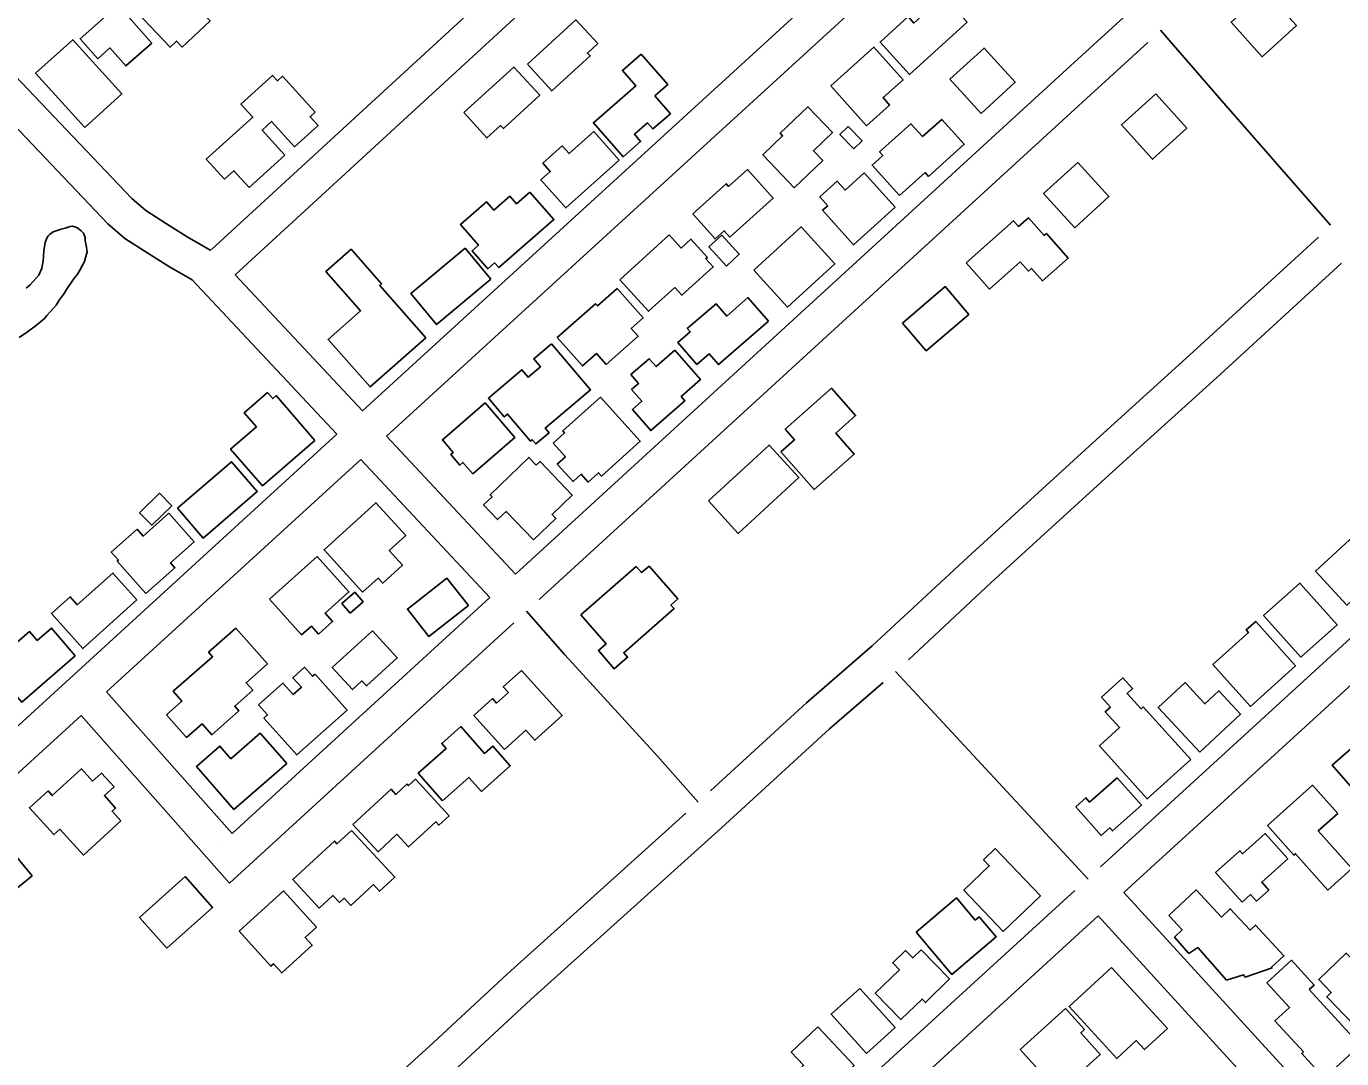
# Model space of a CAD drawing. Extents: x 3704301 to 3742427, y 506229 to 532009.
# Drawn here: x 3730339 to 3731475, y 518841 to 519732 of the extents above; entities that cross this region are included whole.
import ezdxf

# ---------------------------------------------------------------- set-up
doc = ezdxf.new("R2010")
doc.units = 0
for name, color, linetype in [('V-BLDG-OTLN', 7, 'Continuous'), ('V-ROAD-CNTR', 7, 'Continuous'), ('V-SITE-VEGE', 7, 'Continuous')]:
    doc.layers.add(name, color=color, linetype=linetype)

msp = doc.modelspace()

# ---------------------------------------------------------------- linework, layer by layer
at = {"layer": 'V-BLDG-OTLN'}
for points in [[(3730454.2, 519782.9), (3730497.8, 519736.6), (3730473.7, 519713.9), (3730468.8, 519719.1), (3730463.2, 519713.8), (3730423.4, 519756), (3730431.2, 519763.4), (3730436.9, 519757.3), (3730443.8, 519763.8), (3730439.2, 519768.7)], [(3731151.5, 519735.4), (3731101.8, 519690.1), (3731076.2, 519718.2), (3731100.4, 519740.3), (3731105.5, 519734.7), (3731116.4, 519744.6), (3731110.8, 519750.8), (3731125.4, 519764.1)], [(3731408.9, 519762.1), (3731379.3, 519735.3), (3731406.1, 519705.6), (3731435.8, 519732.5)], [(3730418.3, 519750.2), (3730447.4, 519717.4), (3730425.1, 519697.6), (3730411.3, 519713.2), (3730400.8, 519703.8), (3730385.5, 519721.1)], [(3730771.7, 519699.2), (3730813.7, 519737.5), (3730832.5, 519716.9), (3730823.6, 519708.8), (3730826, 519706.3), (3730792.8, 519676.1)], [(3730389.6, 519644.4), (3730347, 519691.3), (3730379.1, 519720.3), (3730421.6, 519673.5)], [(3731033.7, 519680.6), (3731071, 519713.9), (3731096.1, 519685.7), (3731078.8, 519670.3), (3731084.5, 519663.9), (3731064.5, 519646)], [(3731163.5, 519656.6), (3731193, 519683.5), (3731166, 519713.1), (3731136.5, 519686.1)], [(3730870, 519707.9), (3730893, 519681.5), (3730881.8, 519671.7), (3730895.2, 519656.3), (3730880.1, 519643.2), (3730875.5, 519648.5), (3730864.1, 519638.6), (3730869.5, 519632.4), (3730854.4, 519619.2), (3730828.8, 519648.6), (3730865.3, 519680.5), (3730853.8, 519693.8)], [(3730562.4, 519620.6), (3730531.5, 519592.7), (3730518.3, 519607.2), (3730510.2, 519599.9), (3730494.5, 519617.2), (3730534.6, 519653.5), (3730524.4, 519664.7), (3730551.6, 519689.4), (3730555.9, 519684.7), (3730560.3, 519688.7), (3730588.4, 519657.7), (3730584.1, 519653.8), (3730591, 519646.2), (3730570.6, 519627.8), (3730550.8, 519649.7), (3730542.7, 519642.3)], [(3730716.9, 519657.3), (3730760, 519696.7), (3730782.4, 519672.3), (3730751, 519643.5), (3730748.5, 519646.2), (3730736.8, 519635.5)], [(3731314.3, 519673.6), (3731284.6, 519646.8), (3731311.5, 519617.1), (3731341.1, 519644)], [(3731002.1, 519592.4), (3730975, 519620.9), (3730992.1, 519637.2), (3730990, 519639.5), (3731014, 519662.4), (3731035.2, 519640.1), (3731018.7, 519624.4), (3731026.8, 519616)], [(3731048.6, 519645.3), (3731060.7, 519633), (3731053.7, 519626.1), (3731041.6, 519638.4)], [(3731093.1, 519585.7), (3731069.4, 519612), (3731078.6, 519620.3), (3731075.9, 519623.4), (3731102.9, 519647.7), (3731112.9, 519636.6), (3731129.5, 519651.5), (3731148.9, 519630), (3731118.1, 519602.2), (3731115.2, 519605.5)], [(3730851, 519616.2), (3730804.9, 519575.1), (3730783.3, 519599.3), (3730791.4, 519606.5), (3730785.1, 519613.6), (3730801.8, 519628.6), (3730807.7, 519622), (3730829, 519640.9)], [(3731247, 519614.4), (3731217.4, 519587.5), (3731244.3, 519557.9), (3731273.9, 519584.8)], [(3730914.5, 519569.9), (3730943.5, 519595.9), (3730945.5, 519593.6), (3730961.8, 519608.2), (3730983.9, 519583.5), (3730946.5, 519549.9), (3730941.6, 519555.3), (3730933.8, 519548.3)], [(3731089.3, 519575.8), (3731053.4, 519543.3), (3731026.6, 519573), (3731031.1, 519577), (3731024.2, 519584.6), (3731039.2, 519598.1), (3731046.1, 519590.4), (3731062.6, 519605.3)], [(3730773.8, 519588.8), (3730794.6, 519565), (3730747, 519523.5), (3730743.4, 519527.6), (3730737.5, 519522.5), (3730724, 519538), (3730729.5, 519542.8), (3730713.9, 519560.7), (3730736.4, 519580.4), (3730742.8, 519573.1), (3730756.5, 519585.2), (3730762.3, 519578.6)], [(3731150.7, 519527.6), (3731191.4, 519564), (3731195.9, 519559), (3731204.3, 519566.5), (3731217.9, 519551.3), (3731219.9, 519553.1), (3731238.8, 519531.8), (3731216.6, 519512), (3731207, 519522.8), (3731204.3, 519520.5), (3731197.1, 519528.5), (3731170.8, 519505)], [(3730967.3, 519521.4), (3731008.1, 519558.6), (3731037.2, 519526.7), (3730996.4, 519489.5)], [(3730851.6, 519513.1), (3730894.2, 519551.7), (3730904.5, 519540.4), (3730913, 519548.1), (3730927.2, 519532.4), (3730925.8, 519531.2), (3730932.2, 519524.1), (3730905.2, 519499.6), (3730899.1, 519506.3), (3730876.4, 519485.8)], [(3730943.6, 519524.9), (3730928.5, 519541.4), (3730939.6, 519551.5), (3730954.7, 519535)], [(3730684.1, 519463), (3730635.9, 519420.5), (3730599.7, 519461.5), (3730627.7, 519486.2), (3730597.7, 519520.1), (3730619.5, 519539.4), (3730645.8, 519509.5), (3730644.3, 519508.2)], [(3730740.3, 519513.6), (3730693.3, 519474.4), (3730671, 519501.1), (3730718, 519540.3)], [(3731095.7, 519475.7), (3731132.5, 519507.1), (3731152.9, 519483.1), (3731116.1, 519451.8)], [(3730849.3, 519505.4), (3730871.7, 519480.1), (3730861.4, 519471), (3730867.4, 519464.3), (3730839.8, 519439.9), (3730831.4, 519449.5), (3730819.2, 519438.7), (3730797.5, 519463.1), (3730830.6, 519492.4), (3730832.4, 519490.4)], [(3730979.9, 519477.3), (3730936.7, 519439.8), (3730928.7, 519449), (3730918.1, 519439.8), (3730901.6, 519458.8), (3730912.3, 519468.1), (3730909.8, 519470.9), (3730934.6, 519492.4), (3730943.9, 519481.7), (3730962.2, 519497.6)], [(3730792.5, 519457.8), (3730826.2, 519418), (3730787.1, 519385), (3730790.5, 519381), (3730779, 519371.3), (3730775.9, 519374.9), (3730774.5, 519373.7), (3730754.7, 519397.1), (3730751.8, 519394.6), (3730738.1, 519410.8), (3730767, 519435.3), (3730772.4, 519428.9), (3730783.1, 519438), (3730777.2, 519444.8)], [(3730899.1, 519452.2), (3730921.2, 519426.9), (3730904.6, 519412.3), (3730907.8, 519408.6), (3730878.3, 519382.8), (3730862.4, 519401), (3730870.6, 519408.1), (3730861.7, 519418.3), (3730867.7, 519423.6), (3730861.1, 519431.2), (3730876.9, 519444.9), (3730882.9, 519438.1)], [(3730994.2, 519384.2), (3731034.2, 519419.5), (3731055.1, 519395.8), (3731038, 519380.7), (3731054, 519362.5), (3731019.3, 519331.9), (3730990.6, 519364.4), (3731002.5, 519374.9)], [(3730588.1, 519374.3), (3730542.9, 519335.2), (3730515.4, 519366.9), (3730537.7, 519386.2), (3730527.2, 519398.3), (3730547.3, 519415.6), (3730551.8, 519410.4), (3730554.7, 519413)], [(3730735.3, 519406.8), (3730761, 519377), (3730724.6, 519345.6), (3730716.1, 519355.4), (3730713.4, 519353), (3730705.5, 519362.1), (3730707.7, 519364), (3730698.3, 519374.9)], [(3730834.8, 519411.7), (3730869.2, 519373.6), (3730835.8, 519343.5), (3730833.1, 519346.4), (3730824.2, 519338.4), (3730818.2, 519345.1), (3730811.2, 519338.8), (3730797.5, 519353.9), (3730804.6, 519360.3), (3730794.1, 519371.9), (3730803.9, 519380.8), (3730802.4, 519382.5)], [(3730777.1, 519288.4), (3730753.3, 519313.1), (3730746, 519306), (3730733.9, 519318.6), (3730741.2, 519325.5), (3730739.5, 519327.3), (3730773.1, 519359.6), (3730779.4, 519353.1), (3730782.7, 519356.2), (3730810.5, 519327.2), (3730793.1, 519310.4), (3730796.4, 519307)], [(3730928, 519322.2), (3730980.4, 519370.3), (3731006.2, 519342.2), (3730953.8, 519294.1)], [(3730469.7, 519316), (3730516.3, 519356), (3730538.5, 519330.2), (3730491.9, 519290.1)], [(3730436.9, 519311.9), (3730454.1, 519328.7), (3730464.6, 519317.8), (3730447.4, 519301.1)], [(3730629.4, 519243.2), (3730596.2, 519279.9), (3730641, 519320.6), (3730666.7, 519292.3), (3730652.4, 519279.4), (3730664, 519266.6), (3730646.9, 519251.1), (3730643, 519255.5)], [(3730462.2, 519311.4), (3730484, 519286.7), (3730463.6, 519268.8), (3730467.4, 519264.4), (3730442.2, 519242.2), (3730417.6, 519270.1), (3730418.6, 519271), (3730412.4, 519278), (3730434.7, 519297.7), (3730439.9, 519291.8)], [(3731479.2, 519232.1), (3731508.7, 519259.2), (3731481.6, 519288.6), (3731452.2, 519261.6)], [(3730549.1, 519237.2), (3730590.3, 519274.1), (3730617.6, 519243.5), (3730597.1, 519225.1), (3730603.5, 519218), (3730591.4, 519207.2), (3730585.3, 519214.1), (3730576.7, 519206.4)], [(3730434.6, 519236.6), (3730387.8, 519194.6), (3730360.7, 519224.9), (3730376.8, 519239.4), (3730383.1, 519232.3), (3730413.8, 519259.8)], [(3730818, 519223.7), (3730865.7, 519265.4), (3730870.3, 519260.2), (3730876.8, 519265.9), (3730901.7, 519237.5), (3730895.6, 519232.2), (3730898.4, 519229.1), (3730854.9, 519191), (3730858.3, 519187.1), (3730846.8, 519177.1), (3730833, 519192.9), (3730839.8, 519198.8)], [(3730720.8, 519231.8), (3730686.6, 519205.2), (3730668.2, 519228.8), (3730702.3, 519255.4)], [(3731439.6, 519187.1), (3731407.4, 519223.1), (3731438.8, 519251.2), (3731470.9, 519215.2)], [(3730618.7, 519225.3), (3730611.4, 519233.5), (3730622.6, 519243.3), (3730629.8, 519235.1)], [(3730381.4, 519188.5), (3730335.1, 519148.5), (3730314.9, 519171.8), (3730329.4, 519184.3), (3730322.3, 519192.5), (3730341.9, 519209.3), (3730348.5, 519201.6), (3730360.9, 519212.3)], [(3730520.1, 519212.3), (3730547.2, 519181.4), (3730528.8, 519165.2), (3730534.6, 519158.6), (3730519, 519145), (3730522.6, 519140.9), (3730499.2, 519120.3), (3730490.8, 519129.8), (3730477.3, 519118), (3730460.2, 519137.5), (3730473.5, 519149.2), (3730466, 519157.8), (3730499.9, 519187.6), (3730496.4, 519191.5)], [(3731435.1, 519179.7), (3731396.2, 519144.7), (3731363.7, 519180.9), (3731394.3, 519208.4), (3731392.3, 519210.7), (3731400.6, 519218.1)], [(3730638.1, 519210), (3730659.3, 519186.6), (3730632.7, 519162.4), (3730628.8, 519166.7), (3730620.6, 519159.3), (3730603.3, 519178.4)], [(3730588.5, 519172.6), (3730616.1, 519141.5), (3730572.6, 519102.8), (3730544.3, 519134.6), (3730547.4, 519137.4), (3730539.7, 519146.1), (3730560.7, 519164.8), (3730569.6, 519154.9), (3730576.6, 519161.2), (3730569.2, 519169.5), (3730579.3, 519178.5), (3730586.3, 519170.7)], [(3730752.1, 519107.5), (3730725.5, 519136.8), (3730741.7, 519151.5), (3730745.2, 519147.6), (3730755.3, 519156.7), (3730750.9, 519161.5), (3730766.7, 519175.8), (3730801.9, 519137), (3730778.2, 519115.5), (3730770.4, 519124.1)], [(3731344.5, 519098.8), (3731307, 519064.9), (3731265.7, 519110.7), (3731283.1, 519126.4), (3731270.7, 519140.1), (3731275.2, 519144.1), (3731267.5, 519152.6), (3731286, 519169.3), (3731294.3, 519160.1), (3731289.6, 519155.9), (3731301.6, 519142.7), (3731303.5, 519144.3)], [(3731352.3, 519105.2), (3731316.5, 519143.8), (3731339.6, 519165.3), (3731356.7, 519146.9), (3731368.8, 519158.1), (3731387.5, 519137.9)], [(3730564, 519095.3), (3730518.4, 519055.6), (3730486.1, 519092.7), (3730506.3, 519110.4), (3730515.8, 519099.6), (3730541.1, 519121.6)], [(3730698.5, 519063.3), (3730677.5, 519087), (3730701.7, 519108.4), (3730697.8, 519112.8), (3730714.3, 519127.3), (3730734.8, 519104.1), (3730742, 519110.5), (3730757, 519093.5), (3730732, 519071.3), (3730721.3, 519083.4)], [(3731498.3, 519057.7), (3731466.6, 519093.9), (3731494.4, 519118.1), (3731526, 519081.9)], [(3730420.8, 519045.9), (3730388.4, 519016.3), (3730367.9, 519038.7), (3730362.9, 519034.1), (3730341.8, 519057.2), (3730357.8, 519071.7), (3730361.4, 519067.8), (3730386.7, 519090.9), (3730396.3, 519080.3), (3730403.9, 519087.2), (3730414.8, 519075.3), (3730406.5, 519067.7), (3730416.2, 519057), (3730413.2, 519054.2)], [(3730621, 519042.9), (3730654, 519073.3), (3730658.1, 519068.8), (3730667.7, 519077.7), (3730669, 519076.3), (3730675, 519081.8), (3730704.1, 519050.3), (3730695.4, 519042.3), (3730692.8, 519045.1), (3730669.2, 519023.4), (3730659.1, 519034.4), (3730642.8, 519019.3)], [(3731281, 519083.1), (3731302, 519059.4), (3731276.9, 519037.2), (3731274.6, 519039.8), (3731267.2, 519033.3), (3731245.3, 519058.1), (3731254, 519065.8), (3731257.2, 519062.1)], [(3731410.8, 519041.9), (3731449.6, 519076.6), (3731471.4, 519052.3), (3731454.6, 519037.4), (3731483.7, 519004.7), (3731462.9, 518986.2), (3731435, 519017.5), (3731433.6, 519016.3)], [(3730620, 519037.7), (3730657.2, 518997.3), (3730644, 518985.2), (3730638.9, 518990.9), (3730619.3, 518972.9), (3730613.6, 518979.1), (3730609.5, 518975.4), (3730603.8, 518981.6), (3730591.9, 518970.6), (3730569.2, 518995.3), (3730605.2, 519028.4), (3730607.3, 519026)], [(3731389, 518975.8), (3731366, 519001.4), (3731386.9, 519020.1), (3731389.3, 519017.4), (3731408.8, 519034.9), (3731428.3, 519013.2), (3731405.8, 518993), (3731411.9, 518986.2), (3731401.3, 518976.7), (3731396.2, 518982.3)], [(3730344.2, 518998.4), (3730319.1, 518977.9), (3730293.9, 519008.9), (3730318.9, 519029.3)], [(3731175.7, 519022.1), (3731214.7, 518981.2), (3731182.6, 518950.5), (3731148.6, 518986.2), (3731170.6, 519007.1), (3731165.6, 519012.4)], [(3730460.5, 518935.9), (3730436.7, 518962.5), (3730476.2, 518997.8), (3730499.9, 518971.2)], [(3730522.9, 518950.8), (3730561.2, 518985.4), (3730589.6, 518954.1), (3730579.8, 518945.3), (3730586, 518938.5), (3730559.6, 518914.7), (3730552.4, 518922.6), (3730550.2, 518920.6)], [(3731325.6, 518964.2), (3731349.2, 518986.3), (3731371, 518962.9), (3731378.6, 518970), (3731395.8, 518951.6), (3731400.4, 518955.9), (3731424.9, 518929.5), (3731414.2, 518919.5), (3731414.8, 518918.9), (3731391.6, 518911.1), (3731390, 518913), (3731375.4, 518908.5), (3731350.5, 518936.5), (3731343, 518931.4), (3731330.6, 518945.6), (3731337.2, 518951.8)], [(3731107.3, 518949.7), (3731142.2, 518979.4), (3731158.5, 518960.2), (3731161.9, 518963), (3731176.5, 518945.9), (3731138.2, 518913.3)], [(3731111.7, 518934.6), (3731136.3, 518909.4), (3731115.4, 518889.1), (3731112.6, 518892), (3731094.3, 518874.3), (3731072.1, 518897.1), (3731093, 518917.4), (3731087.2, 518923.4), (3731098.2, 518934.1), (3731104.5, 518927.6)], [(3731493.6, 518861.1), (3731462, 518894.1), (3731465.8, 518897.7), (3731455, 518909.1), (3731478.7, 518931.8), (3731482.7, 518927.7), (3731489.2, 518933.8), (3731527.6, 518893.7)], [(3731276.1, 518919.3), (3731324.4, 518866.7), (3731304.6, 518848.5), (3731297.5, 518856.2), (3731280.6, 518840.7), (3731239.4, 518885.6)], [(3731446.9, 518900.2), (3731490.8, 518852.3), (3731459.7, 518823.8), (3731440.3, 518845), (3731441.8, 518846.4), (3731417.2, 518873.3), (3731429.9, 518884.8), (3731410.3, 518906.2), (3731431.5, 518925.6), (3731451.1, 518904.1)], [(3731058.7, 518901.2), (3731089.2, 518867.5), (3731064.4, 518845.1), (3731033.9, 518878.9)], [(3731197.3, 518848.6), (3731236.4, 518883.8), (3731252.7, 518865.8), (3731249.5, 518862.9), (3731266.4, 518844.1), (3731247.9, 518827.4), (3731265.3, 518808.1), (3731247.9, 518792.5)], [(3731022.6, 518868), (3731053.8, 518834.8), (3731045.1, 518826.6), (3731048, 518823.5), (3731035.8, 518812), (3731032.9, 518815), (3731015.8, 518799), (3730995.3, 518820.8), (3731010.2, 518834.9), (3730999.5, 518846.3)]]:
    msp.add_lwpolyline(points, close=True, dxfattribs=at)
at = {"layer": 'V-ROAD-CNTR'}
for points in [[(3731019.3, 520017.4), (3730498.9, 519539.2)], [(3731040.1, 519995.8), (3730519.4, 519517.3)], [(3730629.5, 519399.9), (3731046.5, 519781.1), (3731152.9, 519878.6)], [(3730650, 519378), (3731066.7, 519759), (3731173.7, 519856.9)], [(3731286.6, 519739.7), (3731234.2, 519691.7), (3730761.5, 519259)], [(3731318.4, 519728.6), (3731369, 519670.1), (3731465.1, 519560.1)], [(3730300.9, 519718.7), (3730430.3, 519583.2), (3730442.3, 519572.8), (3730460.1, 519561.2), (3730478, 519550), (3730498.4, 519538.4)], [(3731307.4, 519718), (3731254.5, 519669.5), (3730782, 519237.1)], [(3730278.8, 519698.5), (3730409.6, 519561.4), (3730424.2, 519548.8), (3730443.9, 519535.9), (3730462.6, 519524.2), (3730482.3, 519513), (3730607.3, 519379.7)], [(3730929.7, 519071.8), (3731012.8, 519147.8), (3731069.5, 519196.9), (3731151.9, 519273.7), (3731256.8, 519369.3), (3731346.6, 519450.7), (3731454.8, 519549.7)], [(3731100.7, 519185), (3731172.2, 519251.6), (3731277, 519347.1), (3731366.8, 519428.5), (3731474.8, 519527.3)], [(3730519.4, 519517.3), (3730629.5, 519399.9)], [(3730044.1, 518864.8), (3730607.3, 519379.7)], [(3730650, 519378), (3730761.5, 519259)], [(3730408.4, 519157.2), (3730627.8, 519357.8)], [(3730627.8, 519357.8), (3730739.4, 519238.8)], [(3731632, 519340.2), (3731603.6, 519314.3), (3731266.6, 519006.2)], [(3731652.3, 519318.1), (3731623.9, 519292.1), (3731286.8, 518984)], [(3730739.4, 519238.8), (3730516.7, 519034.9)], [(3730770.9, 519227), (3730804.1, 519189.2), (3730884.1, 519101.7), (3730919.2, 519062.1)], [(3730759.9, 519216.9), (3730514.4, 518992.2)], [(3731089.7, 519174.8), (3731126.9, 519134.5), (3731256, 518995.6)], [(3730516.7, 519034.9), (3730408.4, 519157.2)], [(3730485, 518627.1), (3730522.1, 518660.1), (3730576.5, 518709.6), (3730640.6, 518768.5), (3730710.7, 518832.3), (3730774.8, 518891.8), (3730855, 518963.9), (3730939.3, 519039.8), (3731032.7, 519125.4), (3731078.8, 519165.3)], [(3730064.3, 518842.7), (3730386.3, 519136.9)], [(3730514.4, 518992.2), (3730386.3, 519136.9)], [(3730456.5, 518644), (3730463.2, 518647.8), (3730502, 518682.4), (3730556.2, 518731.7), (3730620.4, 518790.7), (3730690.4, 518854.4), (3730754.6, 518913.9), (3730834.9, 518986.2), (3730908.5, 519052.5)], [(3730505.4, 519024.6), (3730505.4, 519024.6)], [(3731244.5, 518985.9), (3730860.5, 518634.9)], [(3731454.7, 518800.1), (3731286.8, 518984)], [(3731264.7, 518963.8), (3730879.1, 518611.2)], [(3731432.6, 518779.8), (3731264.7, 518963.8)]]:
    msp.add_lwpolyline(points, dxfattribs=at)
at = {"layer": 'V-SITE-VEGE'}
for points in [[(3730338.9, 519505.8), (3730342.4, 519508.8), (3730347.4, 519514.1), (3730349.8, 519516.9), (3730352.4, 519523), (3730353.1, 519526.2), (3730353.6, 519529), (3730353.8, 519533.3), (3730354.2, 519538), (3730355.4, 519545.3), (3730356.1, 519547.5), (3730357.7, 519550.6), (3730359, 519552.2), (3730362.2, 519554.5), (3730364.9, 519555.4), (3730369.3, 519556.6), (3730372.5, 519557.7), (3730376.8, 519558.9), (3730379, 519559.3), (3730381.7, 519558.5), (3730383.6, 519557.7), (3730386.4, 519555.4), (3730388.4, 519553.2), (3730389.8, 519549.5), (3730389.9, 519546.7)], [(3730389.9, 519546.7), (3730390.8, 519542.9), (3730391.5, 519537.2), (3730390.5, 519533.1), (3730389.3, 519528.8), (3730387.7, 519525.5), (3730385.1, 519520.8), (3730383.3, 519518), (3730380.9, 519514.9), (3730379.3, 519512.7), (3730373.8, 519504.7), (3730371.7, 519501.1), (3730367.5, 519495.3), (3730364.9, 519491.1), (3730360.1, 519485.6), (3730356.9, 519482.2), (3730354.8, 519479.7), (3730347.9, 519473.9), (3730340.1, 519468), (3730332.9, 519463.2)]]:
    msp.add_lwpolyline(points, dxfattribs=at)

doc.saveas('drawing.dxf')
